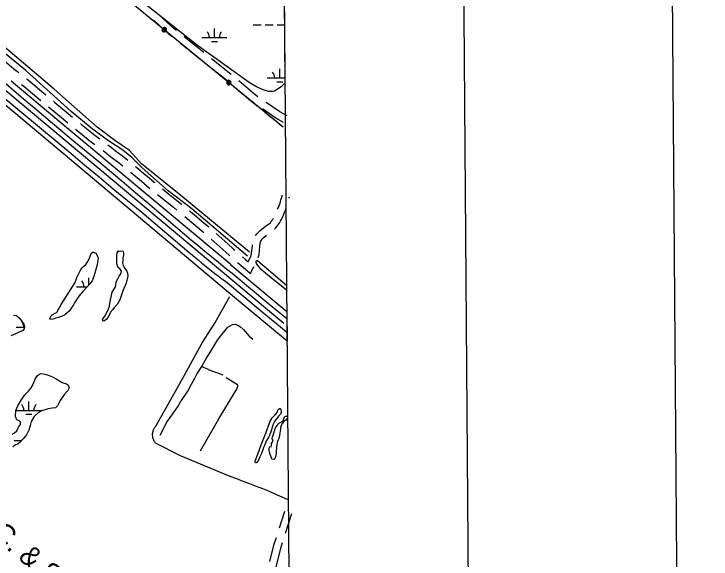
# Model space of a CAD drawing. Extents: x 3535183 to 3573198, y 534952 to 560562.
# Drawn here: x 3569826 to 3572615, y 553996 to 556179 of the extents above; entities that cross this region are included whole.
import ezdxf

# ---------------------------------------------------------------- set-up
doc = ezdxf.new("R2010")
doc.units = 0
for name, color, linetype in [('G-ANNO-NPLT', 7, 'Continuous'), ('V-ANNO-SYMB', 7, 'Continuous'), ('V-BRDG-OTLN', 7, 'Continuous'), ('V-GRID-FRAM', 7, 'Continuous'), ('V-RAIL-IDEN', 7, 'Continuous'), ('V-ROAD-CNTR', 7, 'Continuous'), ('V-TOPO-SHOR', 7, 'Continuous'), ('V-UTIL-LINE', 7, 'Continuous'), ('V-WETL-SWMP', 7, 'Continuous')]:
    doc.layers.add(name, color=color, linetype=linetype)

msp = doc.modelspace()

# ---------------------------------------------------------------- linework, layer by layer
at = {"layer": 'G-ANNO-NPLT'}
msp.add_lwpolyline([(3535949.2, 535534.9), (3572614.9, 535812.3), (3572432.1, 559978.2), (3535766.5, 559700.9)], close=True, dxfattribs=at)
at = {"layer": 'V-ANNO-SYMB'}
msp.add_lwpolyline([(3538694.6, 536180.8), (3571776.8, 536431), (3571603.5, 559346.9), (3538521.2, 559096.7), (3538694.6, 536180.8)], dxfattribs=at)
at = {"layer": 'V-BRDG-OTLN'}
for p, q in [((3570023.6, 555619.9), (3569650, 555932)), ((3569814.6, 555910.1), (3570005.2, 555750.2)), ((3570005.2, 555750.2), (3570358.9, 555455.6)), ((3570693.1, 555056.6), (3570023.6, 555619.9)), ((3570358.9, 555455.6), (3570687.1, 555181.9)), ((3570687.1, 555181.9), (3570694, 555173.9)), ((3570694, 555173.9), (3570917.8, 554987.3)), ((3570918.8, 554868.5), (3570693.1, 555056.6)), ((3570917.8, 554987.3), (3570918.8, 554868.5))]:
    msp.add_line(p, q, dxfattribs=at)
for points in [[(3569793.2, 555899.4), (3569855.6, 555846.6), (3569918.1, 555794), (3569980.9, 555741.6), (3570072.9, 555664.2), (3570165.2, 555587.2), (3570257.6, 555510.4), (3570314, 555463), (3570370.1, 555415.5), (3570426.1, 555367.8), (3570481.9, 555319.8), (3570508.8, 555297.1), (3570535.7, 555274.4), (3570562.6, 555251.8), (3570589.7, 555229.4), (3570616.8, 555207), (3570644, 555184.7), (3570671.3, 555162.5), (3570698.7, 555140.5), (3570772.5, 555079.6), (3570846.2, 555018.6), (3570918, 554959)], [(3569795.1, 555836.5), (3570053.2, 555620.8), (3570110, 555573.2), (3570166.8, 555525.8), (3570223.8, 555478.5), (3570281, 555431.5), (3570338.3, 555384.6), (3570383, 555346.2), (3570427.9, 555307.9), (3570472.9, 555269.8), (3570518, 555231.9), (3570563.3, 555194.1), (3570576.5, 555182.8), (3570589.7, 555171.6), (3570603.2, 555160.7), (3570616.7, 555149.9), (3570630.4, 555139.2), (3570644.2, 555128.8), (3570658.2, 555118.5), (3570672.2, 555108.4), (3570746, 555047.5), (3570819.6, 554986.6), (3570893.2, 554925.6), (3570918.5, 554904.5)]]:
    msp.add_lwpolyline(points, dxfattribs=at)
at = {"layer": 'V-GRID-FRAM'}
msp.add_lwpolyline([(3539245.8, 558535.3), (3570887.5, 558774.6), (3571033, 540592.1), (3539375.4, 540352.7), (3539245.8, 558535.3)], dxfattribs=at)
at = {"layer": 'V-ROAD-CNTR'}
for p, q in [((3570888.2, 554121), (3570910, 554188.5)), ((3570913, 554100.2), (3570938.5, 554179.2))]:
    msp.add_line(p, q, dxfattribs=at)
for points in [[(3566347.3, 558744), (3568959.4, 556571.6), (3570905.4, 554941.2)], [(3570476.3, 556111.7), (3570467.3, 556119), (3570401.8, 556178.4)], [(3570461.2, 556085.3), (3570447.8, 556096.2), (3570386.6, 556151.8)], [(3570585.3, 556023.8), (3570565.5, 556039.5), (3570507.4, 556086.5)], [(3570570.3, 555997.4), (3570546.8, 556016.1), (3570492.3, 556060.1)], [(3569767.8, 556007.2), (3569769.1, 556006.2), (3569797.6, 555982.6), (3569826.2, 555959.3), (3569845.2, 555944)], [(3570694.8, 555936.6), (3570688.4, 555942), (3570616.6, 555999)], [(3570679.7, 555910.1), (3570669.4, 555918.8), (3570601.6, 555972.6)], [(3569876.5, 555919), (3569884.2, 555913), (3569937.3, 555868.4), (3569953.3, 555855)], [(3570802.3, 555847), (3570790.8, 555854.9), (3570725.3, 555910.7)], [(3569856.9, 555896.3), (3569865.2, 555889.7), (3569918, 555845.4), (3569933.7, 555832.3)], [(3570787.4, 555820.8), (3570772.5, 555831), (3570710.1, 555884.2)], [(3569984.1, 555829.4), (3569990.3, 555824.2), (3570043.5, 555780.1), (3570061.1, 555765.6)], [(3570919.1, 555770), (3570890.4, 555786.3), (3570835.2, 555824.3)], [(3569964.4, 555806.7), (3569971.1, 555801.1), (3570024.4, 555757), (3570041.4, 555743)], [(3570904.2, 555743.9), (3570874.4, 555760.8), (3570820.3, 555798.1)], [(3570092, 555740.2), (3570096.8, 555736.2), (3570150, 555692.7), (3570170.2, 555678)], [(3570072.3, 555717.5), (3570077.8, 555713), (3570131.7, 555669), (3570150.5, 555655.3)], [(3570182.6, 555631.4), (3570198.1, 555619.8), (3570219.8, 555603.1), (3570241.5, 555586.3), (3570261.8, 555570.3)], [(3570202.3, 555654.2), (3570216.2, 555643.7), (3570238.2, 555626.9), (3570260, 555609.9), (3570281.4, 555593)], [(3570292.9, 555545.1), (3570305.5, 555534.8), (3570326.6, 555517.3), (3570347.5, 555499.7), (3570368.6, 555481.6), (3570369.5, 555480.9)], [(3570312.5, 555567.8), (3570324.6, 555558), (3570345.8, 555540.4), (3570366.9, 555522.5), (3570387.7, 555504.8), (3570389.2, 555503.6)], [(3570420.5, 555478.7), (3570451.6, 555453.7), (3570483.5, 555427.8), (3570498.2, 555415.7)], [(3570400.8, 555456), (3570400.8, 555456), (3570432.8, 555430.3), (3570464.6, 555404.5), (3570478.5, 555393.1)], [(3570881.1, 555396.6), (3570884.1, 555403.9), (3570887, 555411.3), (3570889.7, 555418.8), (3570892.2, 555426.4), (3570894.5, 555434), (3570896.6, 555441.7), (3570898.6, 555449.5), (3570899.5, 555453.4)], [(3570927.4, 555441), (3570927.7, 555442.5), (3570928.7, 555446.8)], [(3570529.1, 555390.3), (3570547, 555375.5), (3570578.5, 555349.2), (3570605.7, 555326.1)], [(3570867.9, 555317.4), (3570872.6, 555320.8), (3570878, 555327.3), (3570882, 555332.7), (3570885.8, 555338.1), (3570889.5, 555343.7), (3570892.9, 555349.4), (3570896.2, 555355.3), (3570899.2, 555361.2), (3570902, 555367.3), (3570904.6, 555373.4), (3570907, 555379.7), (3570909.1, 555385.8)], [(3570908.8, 555384.9), (3570912, 555392.8), (3570915.1, 555400.9), (3570915.8, 555402.7)], [(3570509.4, 555367.6), (3570527.8, 555352.5), (3570559.2, 555326.2), (3570586.1, 555303.5)], [(3570792.4, 555291), (3570798, 555298.7), (3570811.5, 555312), (3570832.8, 555329.3), (3570851.9, 555342.9), (3570854.4, 555345.9), (3570857.8, 555350.4), (3570861, 555355), (3570864, 555359.6)], [(3570635.4, 555299.3), (3570657.4, 555279.3), (3570681.2, 555258), (3570705, 555236.9), (3570709.9, 555232.6)], [(3570615.7, 555276.6), (3570637.4, 555257), (3570661.2, 555235.6), (3570685.2, 555214.4), (3570690.3, 555209.9)], [(3570803.8, 555203), (3570806.7, 555216.1), (3570810.1, 555247.7), (3570811.6, 555262), (3570813.7, 555269.2), (3570820.9, 555279), (3570831.5, 555289.6), (3570836, 555293.3)], [(3570740.1, 555206.3), (3570753.1, 555195), (3570762.7, 555186.8), (3570775, 555211.6), (3570777.1, 555221), (3570780.3, 555250.9), (3570780.5, 555253.6)], [(3570720.4, 555183.7), (3570733.6, 555172.3), (3570772.6, 555139), (3570786.4, 555167.1)], [(3570690.9, 554326.6), (3570491.9, 554409.5), (3570393, 554460.4), (3570391, 554463), (3570389.1, 554465.8), (3570387.4, 554468.7), (3570385.9, 554471.7), (3570384.5, 554474.8), (3570383.4, 554478), (3570382.5, 554481.2), (3570381.8, 554484.5), (3570381.2, 554487.8), (3570380.9, 554491.1), (3570380.9, 554494.5), (3570381, 554497.8), (3570381.3, 554501.2), (3570381.9, 554504.5), (3570382.7, 554507.8), (3570383.6, 554511), (3570384.8, 554514.1), (3570386.2, 554517.2), (3570387.7, 554520.2), (3570389.5, 554523), (3570391.4, 554525.8), (3570393.5, 554528.4), (3570508.8, 554732.7), (3570578.8, 554861.6), (3570629.6, 554940.4), (3570686.1, 555041.4), (3570689.3, 555046.1)], [(3570923.8, 554233.9), (3570899.8, 554244.4), (3570874, 554255.4), (3570848.1, 554266.3), (3570822.1, 554276.9), (3570796, 554287.2), (3570769.8, 554297.4), (3570743.6, 554307.4), (3570717.3, 554317.1), (3570690.9, 554326.6)], [(3570849.7, 553986.5), (3570867.8, 554057.8), (3570875.9, 554083)], [(3570875.3, 553965.4), (3570896.6, 554049.5), (3570900.7, 554062.1)]]:
    msp.add_lwpolyline(points, dxfattribs=at)
at = {"layer": 'V-TOPO-SHOR'}
for points in [[(3570761.1, 555208.8), (3570538.2, 555398.6), (3570443.1, 555469.9), (3570338.6, 555562), (3570297.3, 555603.8), (3570261.6, 555633.2), (3570205.1, 555671), (3570139, 555718.5), (3570055, 555788.3), (3569873.4, 555951.6), (3569746.8, 556054.9), (3569573.4, 556201.5), (3569353.2, 556377.5), (3569215.6, 556494.8), (3569214.2, 556503.1)], [(3570768.1, 555225.3), (3570494.2, 555451.6), (3570335.9, 555578.7), (3570301.6, 555617.7), (3570287.9, 555631.6), (3570230, 555672.2), (3570159.8, 555725.3), (3569987.8, 555877.4), (3569758, 556071.5), (3569502, 556276.8), (3569228.1, 556503), (3569214.2, 556503.1)], [(3570802, 555190.7), (3570798.4, 555190.7), (3570794.3, 555187.1), (3570793.3, 555184.3), (3570796, 555176.6), (3570810, 555160.6), (3570855.7, 555124.1), (3570910, 555079.3), (3570917.1, 555074.1)], [(3570802, 555190.7), (3570845, 555154.6), (3570891.1, 555114.8), (3570916.9, 555092.9), (3570917, 555092.8)], [(3570410.8, 554492.8), (3570438.3, 554544.7), (3570465, 554582.1), (3570483.2, 554608.3), (3570493.1, 554626.3), (3570495.9, 554631.1), (3570521.2, 554668.5), (3570536, 554696.1), (3570550, 554721), (3570558.5, 554736.3), (3570577.5, 554766.7), (3570594.3, 554796.4), (3570616.1, 554833.1), (3570640.1, 554873.2), (3570657.6, 554895.3), (3570670.2, 554910.5), (3570682.1, 554925), (3570700.9, 554935.3), (3570710.7, 554936.6), (3570721.8, 554933), (3570732.8, 554926), (3570744.6, 554915.5), (3570766.6, 554888.9), (3570782.5, 554876.3)], [(3570663.3, 554732), (3570641.9, 554741.2), (3570625.9, 554746.2), (3570615.5, 554749.7), (3570607.2, 554752.6), (3570604.5, 554754.7), (3570595.5, 554758.9), (3570588.5, 554761.7), (3570577.5, 554766.7)], [(3570572.9, 554429.1), (3570646.1, 554557.8), (3570708.7, 554661.5), (3570717.1, 554673.3), (3570721.4, 554688.5), (3570721.4, 554693.4), (3570720.7, 554693.4), (3570675.8, 554721.5)], [(3570791.2, 554387.9), (3570803.6, 554420.5), (3570815.3, 554453.8), (3570833.3, 554500.5), (3570851, 554548.6), (3570858.9, 554561.6), (3570864.4, 554566.7), (3570869.7, 554571.9), (3570879, 554583.4), (3570881.2, 554589.7), (3570883.1, 554594.8), (3570888, 554598.5), (3570891.7, 554599.3), (3570893.9, 554595.9), (3570895.3, 554583.3), (3570892.3, 554575.9), (3570884.5, 554567.8), (3570877.4, 554559.6), (3570869.6, 554550.4), (3570864.7, 554539.6), (3570860.9, 554528.9), (3570856.8, 554513.7), (3570853, 554502.2), (3570845.9, 554485.2), (3570835.8, 554468.2), (3570829.4, 554453.7), (3570824.9, 554442.6), (3570821.5, 554433.4), (3570819.2, 554426.7), (3570816.2, 554418.5), (3570813.6, 554413.4), (3570809.9, 554406), (3570804.2, 554392.6), (3570801.2, 554387.4), (3570796, 554381.2), (3570792.3, 554381.2), (3570790.8, 554383.8), (3570791.2, 554387.9)], [(3570904.8, 554553.2), (3570907.1, 554562.4), (3570909, 554565.4), (3570914.5, 554568), (3570917.9, 554568), (3570919.7, 554566.1), (3570920.1, 554564.6), (3570918.6, 554559.4), (3570913.3, 554552), (3570906.3, 554547.2), (3570898.4, 554538), (3570892.8, 554522.4), (3570892.8, 554515.8), (3570890.5, 554499.8), (3570886.7, 554483.1), (3570881, 554467.2), (3570878, 554455.7), (3570877.2, 554443.5), (3570875.6, 554424.9), (3570873.7, 554410.1), (3570871.4, 554403.1), (3570869.6, 554397.9), (3570869.2, 554397.5), (3570865.5, 554395.3), (3570859.2, 554396.8), (3570856.2, 554398.7), (3570854.8, 554405.4), (3570851.1, 554415), (3570848.2, 554424), (3570846.7, 554432.5), (3570847.5, 554440.7), (3570848.3, 554444.7), (3570849.4, 554447), (3570854.6, 554446.2), (3570857.2, 554450.6), (3570856.5, 554454), (3570856.9, 554459.5), (3570858.7, 554462.5), (3570862.1, 554468), (3570862.1, 554471), (3570861.4, 554473.2), (3570859.2, 554475.9), (3570859.6, 554482.2), (3570861.8, 554488.8), (3570865.6, 554500.7), (3570871.3, 554518.5), (3570878, 554529.6), (3570884, 554538.4), (3570888.8, 554542.1), (3570896.2, 554545.4), (3570898.9, 554547.6), (3570903.3, 554550.6), (3570904.8, 554553.2)]]:
    msp.add_lwpolyline(points, dxfattribs=at)
at = {"layer": 'V-UTIL-LINE'}
for points in [[(3567213.8, 558749.3), (3570902.8, 555726)], [(3570371, 556161.8), (3570397.3, 556140.3)], [(3570427.5, 556115.5), (3570427.7, 556118.4), (3570425.7, 556117.2), (3570425.5, 556114.5), (3570428, 556112.9), (3570430.3, 556115.4), (3570429.9, 556120.1), (3570425.8, 556121.2), (3570421.8, 556118.4), (3570422, 556113.8), (3570424.8, 556110.3), (3570429.6, 556110.3), (3570433.3, 556114.4), (3570433.2, 556122.5), (3570430.1, 556124.2), (3570426.6, 556124.5), (3570423.2, 556123.5), (3570420.5, 556121.3), (3570418.8, 556118.2), (3570418.5, 556114.7), (3570419.5, 556111.3), (3570421.7, 556108.6), (3570424.8, 556106.9), (3570428.3, 556106.6), (3570431.7, 556107.6), (3570434.4, 556109.8), (3570436.1, 556112.9), (3570436.4, 556116.4), (3570435.4, 556119.8), (3570433.2, 556122.5)], [(3570457.6, 556090.8), (3570483.9, 556069.3)], [(3570514.9, 556043.9), (3570541.2, 556022.4)], [(3570572.1, 555997), (3570598.4, 555975.5)], [(3570629.3, 555950.1), (3570655.6, 555928.5)], [(3570685.8, 555903.8), (3570686, 555906.7), (3570684, 555905.5), (3570683.8, 555902.8), (3570686.3, 555901.2), (3570688.6, 555903.7), (3570688.2, 555908.4), (3570684.1, 555909.5), (3570680.1, 555906.7), (3570680.4, 555902.1), (3570683.1, 555898.6), (3570687.9, 555898.6), (3570691.7, 555902.6), (3570691.5, 555910.8), (3570688.4, 555912.4), (3570684.9, 555912.8), (3570681.5, 555911.8), (3570678.8, 555909.5), (3570677.2, 555906.4), (3570676.8, 555902.9), (3570677.8, 555899.6), (3570680.1, 555896.9), (3570683.2, 555895.2), (3570686.7, 555894.9), (3570690, 555895.9), (3570692.7, 555898.1), (3570694.4, 555901.2), (3570694.7, 555904.7), (3570693.7, 555908.1), (3570691.5, 555910.8)], [(3570716, 555879.1), (3570742.2, 555857.6)], [(3570773.2, 555832.2), (3570799.5, 555810.6)], [(3570830.4, 555785.3), (3570856.7, 555763.7)], [(3570887.7, 555738.4), (3570902.8, 555726)]]:
    msp.add_lwpolyline(points, dxfattribs=at)
at = {"layer": 'V-WETL-SWMP'}
for p, q in [((3570889.9, 558478.7), (3570910.5, 555900.8)), ((3570555.2, 556055.6), (3570357.1, 556213.2)), ((3570455.7, 556134.7), (3570456.8, 556134.7)), ((3570782.7, 556134.7), (3570814.7, 556134.7)), ((3570830.7, 556134.7), (3570862.7, 556134.7)), ((3570878.7, 556134.7), (3570908.6, 556134.7)), ((3570628.2, 556084), (3570628.2, 556120)), ((3570578.2, 556084), (3570678.2, 556084)), ((3570767.2, 555903.7), (3570555.2, 556055.6)), ((3570616.2, 556068.6), (3570640.2, 556068.6)), ((3570676.7, 555968.6), (3570682.7, 555968.6)), ((3570889.6, 555922.1), (3570889.6, 555958.1)), ((3570839.6, 555922.1), (3570910.3, 555922.1)), ((3570793.8, 555888.4), (3570767.2, 555903.7)), ((3570823.8, 555874.1), (3570793.8, 555888.4)), ((3570877.6, 555906.7), (3570901.6, 555906.7)), ((3570896.6, 555888.3), (3570879.8, 555876.5)), ((3570910.5, 555900.8), (3570896.6, 555888.3)), ((3570844.5, 555868.5), (3570823.8, 555874.1)), ((3570859.4, 555868.4), (3570844.5, 555868.5)), ((3570869, 555869.5), (3570859.4, 555868.4)), ((3570879.8, 555876.5), (3570869, 555869.5)), ((3570126.2, 555094.3), (3570126.2, 555122)), ((3570076.2, 555086), (3570118.9, 555086)), ((3569835.8, 554924.1), (3569868, 554924.1)), ((3569885.8, 554591.4), (3569885.8, 554627.4)), ((3569835.8, 554591.4), (3569935.8, 554591.4)), ((3569873.8, 554576), (3569897.8, 554576)), ((3569826.9, 554471.4), (3569857.8, 554471.4))]:
    msp.add_line(p, q, dxfattribs=at)
for points in [[(3570154.2, 555220.3), (3570159.3, 555212.2), (3570162.7, 555201.3), (3570159, 555174.7), (3570145.2, 555126.9), (3570139.1, 555109.6), (3570130.2, 555098.8), (3570119.7, 555086.8), (3570101.3, 555067.3), (3570086.3, 555049.1), (3570068.8, 555022.2), (3570064.1, 555013.9), (3570055.7, 555001.2), (3570046.6, 554988.8), (3570038.2, 554980.7), (3570029.8, 554973.4), (3570016.3, 554967.7), (3570002.9, 554962.9), (3569993.8, 554960.2), (3569981.5, 554956.4), (3569971.6, 554955.5), (3569970, 554957.4), (3569970.7, 554962), (3569974.9, 554969.9), (3569979.3, 554974.5), (3569991.2, 554980.9), (3569996.5, 554983.6), (3569998.9, 554985.9), (3570015.5, 555015.6), (3570053, 555074.6), (3570070.8, 555103.8), (3570077.9, 555123.7), (3570088, 555144.7), (3570093.4, 555155.5), (3570099.2, 555161.7), (3570106, 555168.2), (3570113.9, 555176.2), (3570119.5, 555183.6), (3570125.6, 555193.9), (3570131, 555208.5), (3570133.2, 555215.2), (3570136.4, 555220.9), (3570141.8, 555224.8), (3570143.9, 555225.3)], [(3570252.4, 555229.3), (3570261.7, 555229.7), (3570262.8, 555227.9), (3570264.4, 555222.3), (3570264.1, 555214), (3570262, 555201.3), (3570261.2, 555191.8), (3570261.1, 555182.8), (3570262.7, 555172.1), (3570267.2, 555163.3), (3570273, 555155.8), (3570277.8, 555148.6), (3570280, 555140.5), (3570281.3, 555129.6), (3570274.9, 555100.7), (3570262.1, 555070), (3570255.1, 555050.4), (3570249.9, 555034.3), (3570238.8, 555015.4), (3570227.2, 555003.2), (3570219.9, 554994.7), (3570215.5, 554988.2), (3570208.9, 554976.2), (3570202.8, 554964.5), (3570194.9, 554955.5), (3570188.6, 554950), (3570184.7, 554949.3), (3570181, 554955.2), (3570181.5, 554958.2), (3570190.6, 554969.4), (3570204.9, 554998.7), (3570208.5, 555008.9), (3570209.9, 555020.4), (3570211.9, 555033.6), (3570216, 555051.6), (3570219.3, 555064.8), (3570226.1, 555075.6), (3570231, 555083.5), (3570233.2, 555093.2), (3570235.6, 555106.1), (3570241.4, 555118.1), (3570247.8, 555128.7), (3570254.1, 555138.6), (3570256, 555149.7), (3570250.1, 555157.8), (3570242.5, 555165.1), (3570237.5, 555178.1), (3570237.6, 555196.8), (3570238.2, 555210.7), (3570238.7, 555222.3), (3570243.9, 555229.9)]]:
    msp.add_lwpolyline(points, close=True, dxfattribs=at)
for points in [[(3569825.1, 554972.9), (3569833.7, 554971.4), (3569837.6, 554969.8), (3569847.5, 554961.4), (3569856.9, 554950.7), (3569865.6, 554936.9), (3569868.5, 554926.7), (3569866.8, 554918.2), (3569861.7, 554911.8), (3569842, 554902.2), (3569813.2, 554890.6)], [(3569818.5, 554495.9), (3569828.9, 554502.3), (3569837.6, 554510.3), (3569844.9, 554524.4), (3569852.6, 554535.7), (3569852.9, 554545), (3569847.1, 554549.4), (3569837.9, 554553.4), (3569832.7, 554566.9), (3569834, 554591.4), (3569841.8, 554610.3), (3569854.9, 554632.7), (3569869.9, 554653.2), (3569884.8, 554668.8), (3569896.2, 554683.1), (3569905.2, 554703.8), (3569912.2, 554718.6), (3569921.1, 554730.6), (3569933, 554739.3), (3569944.1, 554737.8), (3569951, 554737), (3569967, 554731.6), (3569980.8, 554725.5), (3569994.6, 554717.7), (3570005.5, 554710.7), (3570019.8, 554703.7), (3570035.9, 554698.5), (3570043.5, 554693.1), (3570046.5, 554681.5), (3570042.4, 554671.3), (3570029.1, 554657.1), (3570019.5, 554642.8), (3570011.1, 554631.5), (3570005.3, 554620.4), (3570000.8, 554609.8), (3569992.4, 554602), (3569978.5, 554600), (3569963, 554598.3), (3569938.4, 554589.7), (3569923.3, 554581.9), (3569907.7, 554566.8), (3569895.7, 554546.5), (3569891.7, 554530.5), (3569885.5, 554512.8), (3569875.9, 554493.4), (3569863.5, 554477.8), (3569851.1, 554464), (3569842, 554456.6), (3569833, 554453.4), (3569821.4, 554445.7)]]:
    msp.add_lwpolyline(points, dxfattribs=at)
for centre, start, end in [((3570572.9, 556084.5), 359.2282, 40.7718), ((3570683.4, 556084.5), 139.2282, 180.7718), ((3570834.3, 555922.6), 359.2282, 40.7718), ((3570944.8, 555922.6), 168.7184, 180.7718), ((3570071, 555086.5), 359.2282, 40.7718), ((3569830.5, 554924.6), 359.2282, 40.7718), ((3569830.5, 554591.9), 359.2282, 40.7718), ((3569941, 554591.9), 139.2282, 180.7718)]:
    msp.add_arc(centre, 35.2, start, end, dxfattribs=at)

# ---------------------------------------------------------------- texts
at = {"layer": 'V-RAIL-IDEN'}
msp.add_text('( K. C. & S. )', height=83, rotation=319.6949, dxfattribs=at).set_placement((3569576.5, 554222.2))

doc.saveas('drawing.dxf')
